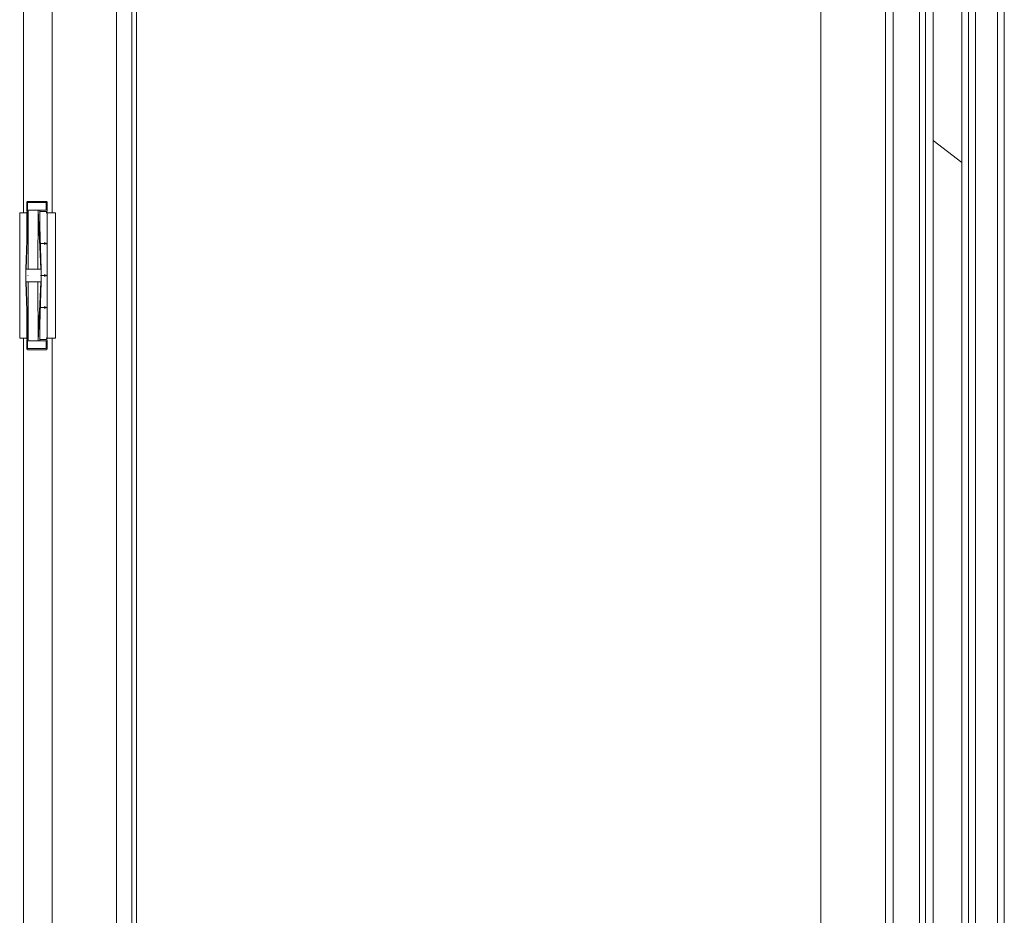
# Model space of a CAD drawing. Header units: inches. Extents: x 424 to 2043, y -237 to 445.
# Tile 799 of 965: x 869.894 to 870.664, y 217.397 to 218.097. Entities that reach past the tile are written whole.
import ezdxf

# ---------------------------------------------------------------- set-up
doc = ezdxf.new("R2010")
doc.units = ezdxf.units.IN
doc.header["$MEASUREMENT"] = 0
doc.layers.add('A-DOOR', color=31, linetype='Continuous', lineweight=9)
doc.layers.add('A-GLAZ-CURT', color=52, linetype='Continuous', lineweight=9)

# ---------------------------------------------------------------- blocks, each defined once
blk = doc.blocks.new('Family2 - Family2-157051-Section 1')
at = {"layer": 'A-GLAZ-CURT'}
blk.add_line((-106.25577, 2.8883), (-106.27817, 2.90564), dxfattribs=at)
blk = doc.blocks.new('5-panel_Bi-fold_external_door_10806 - Type 1-V59-Section 1')
at = {"layer": 'A-DOOR'}
for p, q in [((-106.91635, 4.33902), (-106.91635, 1.6)), ((-106.36601, 1.6), (-106.36601, 4.33832)), ((-106.31557, 1.6), (-106.31557, 4.33831)), ((-106.30958, 4.33831), (-106.30958, 1.6)), ((-106.2279, 1.6), (-106.2279, 4.33791)), ((-106.22259, 1.6), (-106.22259, 4.33791)), ((-106.90455, 4.26274), (-106.90455, 1.70176)), ((-106.90087, 4.26274), (-106.90087, 1.70176)), ((-106.2888, 1.685), (-106.2888, 4.25)), ((-106.28415, 1.685), (-106.28415, 4.25)), ((-106.27817, 1.685), (-106.27817, 4.25)), ((-106.25577, 1.685), (-106.25577, 4.25)), ((-106.25046, 4.25), (-106.25046, 1.685)), ((-106.24522, 1.685), (-106.24522, 4.25)), ((-106.98915, 2.849), (-106.98915, 4.17354)), ((-106.96679, 4.17354), (-106.96679, 2.849)), ((-106.98665, 2.857), (-106.98665, 2.851)), ((-106.98665, 2.857), (-106.98612, 2.857)), ((-106.98612, 2.851), (-106.98612, 2.857)), ((-106.98612, 2.857), (-106.98563, 2.857)), ((-106.98563, 2.857), (-106.97765, 2.857)), ((-106.97765, 2.857), (-106.97156, 2.857)), ((-106.97156, 2.857), (-106.97166, 2.857)), ((-106.97156, 2.857), (-106.97156, 2.851)), ((-106.97063, 2.851), (-106.97063, 2.857)), ((-106.99214, 2.849), (-106.98813, 2.849)), ((-106.99214, 2.751), (-106.99214, 2.849)), ((-106.98813, 2.849), (-106.98675, 2.849)), ((-106.98573, 2.84984), (-106.98727, 2.805)), ((-106.98704, 2.805), (-106.98563, 2.851)), ((-106.98612, 2.851), (-106.98665, 2.851)), ((-106.98664, 2.849), (-106.98664, 2.826)), ((-106.98662, 2.849), (-106.98627, 2.849)), ((-106.98662, 2.81845), (-106.98662, 2.849)), ((-106.98563, 2.851), (-106.98612, 2.851)), ((-106.98573, 2.851), (-106.98563, 2.851)), ((-106.98573, 2.851), (-106.98573, 2.84758)), ((-106.98547, 2.805), (-106.98563, 2.851)), ((-106.98563, 2.851), (-106.97765, 2.851)), ((-106.97765, 2.851), (-106.98563, 2.851)), ((-106.97793, 2.805), (-106.97765, 2.851)), ((-106.97573, 2.805), (-106.97765, 2.851)), ((-106.97765, 2.851), (-106.97635, 2.851)), ((-106.97156, 2.851), (-106.97765, 2.851)), ((-106.97635, 2.81986), (-106.97635, 2.851)), ((-106.97596, 2.85), (-106.97595, 2.85)), ((-106.97166, 2.851), (-106.97156, 2.851)), ((-106.9714, 2.849), (-106.97078, 2.849)), ((-106.97066, 2.849), (-106.96866, 2.849)), ((-106.97066, 2.849), (-106.97066, 2.751)), ((-106.97064, 2.826), (-106.97064, 2.849)), ((-106.96866, 2.849), (-106.96414, 2.849)), ((-106.96414, 2.849), (-106.96414, 2.751)), ((-106.97526, 2.805), (-106.97635, 2.83854)), ((-106.98568, 2.825), (-106.98572, 2.825)), ((-106.97619, 2.825), (-106.9762, 2.825)), ((-106.9725, 2.826), (-106.9725, 2.824)), ((-106.98664, 2.824), (-106.98664, 2.81795)), ((-106.97064, 2.801), (-106.97064, 2.824)), ((-106.98727, 2.805), (-106.98727, 2.795)), ((-106.98712, 2.805), (-106.98704, 2.805)), ((-106.98704, 2.805), (-106.98712, 2.805)), ((-106.98704, 2.805), (-106.98547, 2.805)), ((-106.98547, 2.805), (-106.98704, 2.805)), ((-106.98547, 2.805), (-106.97793, 2.805)), ((-106.97793, 2.805), (-106.98547, 2.805)), ((-106.97793, 2.805), (-106.97573, 2.805)), ((-106.97573, 2.805), (-106.97793, 2.805)), ((-106.97573, 2.805), (-106.97529, 2.805)), ((-106.97529, 2.805), (-106.97573, 2.805)), ((-106.97526, 2.795), (-106.97526, 2.805)), ((-106.98573, 2.75016), (-106.98727, 2.795)), ((-106.98712, 2.795), (-106.98704, 2.795)), ((-106.98704, 2.795), (-106.98712, 2.795)), ((-106.98704, 2.795), (-106.98547, 2.795)), ((-106.98704, 2.795), (-106.98563, 2.749)), ((-106.98547, 2.795), (-106.98704, 2.795)), ((-106.98568, 2.8), (-106.98572, 2.8)), ((-106.98563, 2.749), (-106.98547, 2.795)), ((-106.98547, 2.795), (-106.97793, 2.795)), ((-106.97793, 2.795), (-106.98547, 2.795)), ((-106.97765, 2.749), (-106.97793, 2.795)), ((-106.97793, 2.795), (-106.97573, 2.795)), ((-106.97573, 2.795), (-106.97793, 2.795)), ((-106.97765, 2.749), (-106.97573, 2.795)), ((-106.97526, 2.795), (-106.97635, 2.76146)), ((-106.97573, 2.795), (-106.97529, 2.795)), ((-106.97529, 2.795), (-106.97573, 2.795)), ((-106.9753, 2.8), (-106.97525, 2.8)), ((-106.9725, 2.801), (-106.9725, 2.799)), ((-106.97064, 2.776), (-106.97064, 2.799)), ((-106.98664, 2.78205), (-106.98664, 2.776)), ((-106.98662, 2.751), (-106.98662, 2.78155)), ((-106.97635, 2.749), (-106.97635, 2.78014)), ((-106.98664, 2.774), (-106.98664, 2.751)), ((-106.98568, 2.775), (-106.98572, 2.775)), ((-106.97619, 2.775), (-106.9762, 2.775)), ((-106.9725, 2.776), (-106.9725, 2.774)), ((-106.97064, 2.751), (-106.97064, 2.774)), ((-106.98813, 2.751), (-106.99214, 2.751)), ((-106.98915, 1.79096), (-106.98915, 2.751)), ((-106.98675, 2.751), (-106.98813, 2.751)), ((-106.98665, 2.749), (-106.98665, 2.743)), ((-106.98665, 2.749), (-106.98612, 2.749)), ((-106.98627, 2.751), (-106.98662, 2.751)), ((-106.98612, 2.743), (-106.98612, 2.749)), ((-106.98612, 2.749), (-106.98563, 2.749)), ((-106.98573, 2.749), (-106.98573, 2.75242)), ((-106.98563, 2.749), (-106.98573, 2.749)), ((-106.97765, 2.749), (-106.98563, 2.749)), ((-106.98563, 2.749), (-106.97765, 2.749)), ((-106.97635, 2.749), (-106.97765, 2.749)), ((-106.97765, 2.749), (-106.97156, 2.749)), ((-106.97596, 2.75), (-106.97595, 2.75)), ((-106.97156, 2.749), (-106.97166, 2.749)), ((-106.97156, 2.749), (-106.97156, 2.743)), ((-106.97078, 2.751), (-106.9714, 2.751)), ((-106.96866, 2.751), (-106.97066, 2.751)), ((-106.97063, 2.743), (-106.97063, 2.749)), ((-106.96414, 2.751), (-106.96866, 2.751)), ((-106.96679, 2.751), (-106.96679, 1.79096)), ((-106.98612, 2.743), (-106.98665, 2.743)), ((-106.98563, 2.743), (-106.98612, 2.743)), ((-106.97765, 2.743), (-106.98563, 2.743)), ((-106.97156, 2.743), (-106.97765, 2.743)), ((-106.97166, 2.743), (-106.97156, 2.743))]:
    blk.add_line(p, q, dxfattribs=at)
at = {"layer": 'A-DOOR', "flags": 128}
for points in [[(-106.98664, 2.857), (-106.98664, 2.85704), (-106.98664, 2.85708), (-106.98663, 2.85712), (-106.98663, 2.85716), (-106.98662, 2.8572), (-106.98661, 2.85724), (-106.9866, 2.85728), (-106.98659, 2.85731), (-106.98658, 2.85735), (-106.98656, 2.85739), (-106.98654, 2.85743), (-106.98653, 2.85746), (-106.98651, 2.8575), (-106.98649, 2.85753), (-106.98647, 2.85756), (-106.98644, 2.8576), (-106.98642, 2.85763), (-106.98639, 2.85766), (-106.98636, 2.85769), (-106.98634, 2.85772), (-106.98631, 2.85774), (-106.98628, 2.85777), (-106.98625, 2.8578), (-106.98621, 2.85782), (-106.98618, 2.85784), (-106.98615, 2.85786), (-106.98611, 2.85788), (-106.98608, 2.8579), (-106.98604, 2.85792), (-106.986, 2.85793), (-106.98596, 2.85795), (-106.98593, 2.85796), (-106.98589, 2.85797), (-106.98585, 2.85798), (-106.98581, 2.85799), (-106.98577, 2.85799), (-106.98573, 2.858), (-106.98569, 2.858), (-106.98565, 2.858), (-106.98564, 2.858)], [(-106.97906, 2.858), (-106.97934, 2.858), (-106.97961, 2.858), (-106.97989, 2.858), (-106.98017, 2.858), (-106.98044, 2.858), (-106.98071, 2.858), (-106.98097, 2.858), (-106.98123, 2.858), (-106.98149, 2.858), (-106.98175, 2.858), (-106.98199, 2.858), (-106.98224, 2.858), (-106.98247, 2.858), (-106.98271, 2.858), (-106.98293, 2.858), (-106.98315, 2.858), (-106.98336, 2.858), (-106.98356, 2.858), (-106.98376, 2.858), (-106.98394, 2.858), (-106.98412, 2.858), (-106.98429, 2.858), (-106.98445, 2.858), (-106.9846, 2.858), (-106.98475, 2.858), (-106.98488, 2.858), (-106.985, 2.858), (-106.98511, 2.858), (-106.98521, 2.858), (-106.9853, 2.858), (-106.98538, 2.858), (-106.98545, 2.858), (-106.98551, 2.858), (-106.98556, 2.858), (-106.9856, 2.858), (-106.98562, 2.858), (-106.98564, 2.858), (-106.98564, 2.858)], [(-106.98564, 2.858), (-106.98563, 2.858), (-106.98562, 2.858), (-106.98559, 2.858), (-106.98555, 2.858), (-106.9855, 2.858), (-106.98544, 2.858), (-106.98537, 2.858), (-106.98528, 2.858), (-106.98519, 2.858), (-106.98509, 2.858), (-106.98497, 2.858), (-106.98485, 2.858), (-106.98471, 2.858), (-106.98457, 2.858), (-106.98442, 2.858), (-106.98425, 2.858), (-106.98408, 2.858), (-106.9839, 2.858), (-106.98371, 2.858), (-106.98352, 2.858), (-106.98331, 2.858), (-106.9831, 2.858), (-106.98288, 2.858), (-106.98265, 2.858), (-106.98242, 2.858), (-106.98218, 2.858), (-106.98194, 2.858), (-106.98169, 2.858), (-106.98144, 2.858), (-106.98118, 2.858), (-106.98091, 2.858), (-106.98065, 2.858), (-106.98038, 2.858), (-106.9801, 2.858), (-106.97983, 2.858), (-106.97955, 2.858), (-106.97927, 2.858), (-106.979, 2.858), (-106.97872, 2.858), (-106.97844, 2.858), (-106.97822, 2.858)], [(-106.97164, 2.858), (-106.97165, 2.858), (-106.97166, 2.858), (-106.97169, 2.858), (-106.97173, 2.858), (-106.97178, 2.858), (-106.97184, 2.858), (-106.97191, 2.858), (-106.972, 2.858), (-106.97209, 2.858), (-106.97219, 2.858), (-106.97231, 2.858), (-106.97243, 2.858), (-106.97257, 2.858), (-106.97271, 2.858), (-106.97286, 2.858), (-106.97303, 2.858), (-106.9732, 2.858), (-106.97338, 2.858), (-106.97357, 2.858), (-106.97376, 2.858), (-106.97397, 2.858), (-106.97418, 2.858), (-106.9744, 2.858), (-106.97463, 2.858), (-106.97486, 2.858), (-106.9751, 2.858), (-106.97534, 2.858), (-106.97559, 2.858), (-106.97584, 2.858), (-106.9761, 2.858), (-106.97637, 2.858), (-106.97663, 2.858), (-106.9769, 2.858), (-106.97718, 2.858), (-106.97745, 2.858), (-106.97773, 2.858), (-106.97801, 2.858), (-106.97828, 2.858), (-106.97856, 2.858), (-106.97884, 2.858), (-106.97906, 2.858)], [(-106.97822, 2.858), (-106.97794, 2.858), (-106.97767, 2.858), (-106.97739, 2.858), (-106.97711, 2.858), (-106.97684, 2.858), (-106.97657, 2.858), (-106.97631, 2.858), (-106.97605, 2.858), (-106.97579, 2.858), (-106.97553, 2.858), (-106.97529, 2.858), (-106.97504, 2.858), (-106.97481, 2.858), (-106.97457, 2.858), (-106.97435, 2.858), (-106.97413, 2.858), (-106.97392, 2.858), (-106.97372, 2.858), (-106.97352, 2.858), (-106.97334, 2.858), (-106.97316, 2.858), (-106.97299, 2.858), (-106.97283, 2.858), (-106.97268, 2.858), (-106.97253, 2.858), (-106.9724, 2.858), (-106.97228, 2.858), (-106.97217, 2.858), (-106.97207, 2.858), (-106.97198, 2.858), (-106.9719, 2.858), (-106.97183, 2.858), (-106.97177, 2.858), (-106.97172, 2.858), (-106.97168, 2.858), (-106.97166, 2.858), (-106.97164, 2.858), (-106.97164, 2.858)], [(-106.97164, 2.858), (-106.9716, 2.858), (-106.97156, 2.858), (-106.97152, 2.85799), (-106.97148, 2.85799), (-106.97144, 2.85798), (-106.9714, 2.85797), (-106.97136, 2.85796), (-106.97133, 2.85795), (-106.97129, 2.85794), (-106.97125, 2.85792), (-106.97121, 2.8579), (-106.97118, 2.85789), (-106.97114, 2.85787), (-106.97111, 2.85785), (-106.97108, 2.85783), (-106.97104, 2.8578), (-106.97101, 2.85778), (-106.97098, 2.85775), (-106.97095, 2.85772), (-106.97092, 2.8577), (-106.9709, 2.85767), (-106.97087, 2.85764), (-106.97084, 2.85761), (-106.97082, 2.85757), (-106.9708, 2.85754), (-106.97078, 2.85751), (-106.97076, 2.85747), (-106.97074, 2.85744), (-106.97072, 2.8574), (-106.97071, 2.85736), (-106.97069, 2.85732), (-106.97068, 2.85729), (-106.97067, 2.85725), (-106.97066, 2.85721), (-106.97065, 2.85717), (-106.97065, 2.85713), (-106.97064, 2.85709), (-106.97064, 2.85705), (-106.97064, 2.85701), (-106.97064, 2.857)], [(-106.98568, 2.85), (-106.98572, 2.85), (-106.98576, 2.85001), (-106.9858, 2.85001), (-106.98584, 2.85002), (-106.98588, 2.85003), (-106.98592, 2.85004), (-106.98595, 2.85005), (-106.98599, 2.85006), (-106.98603, 2.85008), (-106.98607, 2.8501), (-106.9861, 2.85011), (-106.98614, 2.85013), (-106.98617, 2.85015), (-106.9862, 2.85017), (-106.98624, 2.8502), (-106.98627, 2.85022), (-106.9863, 2.85025), (-106.98633, 2.85028), (-106.98636, 2.8503), (-106.98638, 2.85033), (-106.98641, 2.85036), (-106.98644, 2.85039), (-106.98646, 2.85043), (-106.98648, 2.85046), (-106.9865, 2.85049), (-106.98652, 2.85053), (-106.98654, 2.85056), (-106.98656, 2.8506), (-106.98657, 2.85064), (-106.98659, 2.85068), (-106.9866, 2.85071), (-106.98661, 2.85075), (-106.98662, 2.85079), (-106.98663, 2.85083), (-106.98663, 2.85087), (-106.98664, 2.85091), (-106.98664, 2.85095), (-106.98664, 2.85099), (-106.98664, 2.851)], [(-106.98664, 2.849), (-106.98664, 2.84904), (-106.98664, 2.84908), (-106.98663, 2.84912), (-106.98663, 2.84916), (-106.98662, 2.8492), (-106.98661, 2.84924), (-106.9866, 2.84928), (-106.98659, 2.84931), (-106.98658, 2.84935), (-106.98656, 2.84939), (-106.98654, 2.84943), (-106.98653, 2.84946), (-106.98651, 2.8495), (-106.98649, 2.84953), (-106.98647, 2.84956), (-106.98644, 2.8496), (-106.98642, 2.84963), (-106.98639, 2.84966), (-106.98636, 2.84969), (-106.98634, 2.84972), (-106.98631, 2.84974), (-106.98628, 2.84977), (-106.98625, 2.8498), (-106.98621, 2.84982), (-106.98618, 2.84984), (-106.98615, 2.84986), (-106.98611, 2.84988), (-106.98608, 2.8499), (-106.98604, 2.84992), (-106.986, 2.84993), (-106.98596, 2.84995), (-106.98593, 2.84996), (-106.98589, 2.84997), (-106.98585, 2.84998), (-106.98581, 2.84999), (-106.98577, 2.84999), (-106.98573, 2.85), (-106.98569, 2.85), (-106.98565, 2.85), (-106.98564, 2.85)], [(-106.9856, 2.85), (-106.98562, 2.85), (-106.98564, 2.85), (-106.98564, 2.85)], [(-106.98564, 2.85), (-106.98563, 2.85), (-106.98562, 2.85), (-106.98559, 2.85)], [(-106.9856, 2.85), (-106.98562, 2.85), (-106.98564, 2.85), (-106.98564, 2.85)], [(-106.98564, 2.85), (-106.98563, 2.85), (-106.98562, 2.85), (-106.98559, 2.85)], [(-106.97164, 2.85), (-106.97165, 2.85), (-106.97166, 2.85), (-106.97169, 2.85), (-106.97173, 2.85), (-106.97178, 2.85), (-106.97184, 2.85), (-106.97191, 2.85), (-106.972, 2.85), (-106.97209, 2.85), (-106.97219, 2.85), (-106.97231, 2.85), (-106.97243, 2.85), (-106.97257, 2.85), (-106.97271, 2.85), (-106.97286, 2.85), (-106.97303, 2.85), (-106.9732, 2.85), (-106.97338, 2.85), (-106.97357, 2.85), (-106.97376, 2.85), (-106.97397, 2.85), (-106.97418, 2.85), (-106.9744, 2.85), (-106.97463, 2.85), (-106.97486, 2.85), (-106.9751, 2.85), (-106.97534, 2.85), (-106.97559, 2.85), (-106.97584, 2.85), (-106.9761, 2.85), (-106.97637, 2.85)], [(-106.97164, 2.85), (-106.97165, 2.85), (-106.97166, 2.85), (-106.97169, 2.85), (-106.97173, 2.85), (-106.97178, 2.85), (-106.97184, 2.85), (-106.97191, 2.85), (-106.972, 2.85), (-106.97209, 2.85), (-106.97219, 2.85), (-106.97231, 2.85), (-106.97243, 2.85), (-106.97257, 2.85), (-106.97271, 2.85), (-106.97286, 2.85), (-106.97303, 2.85), (-106.9732, 2.85), (-106.97338, 2.85), (-106.97357, 2.85), (-106.97376, 2.85), (-106.97397, 2.85), (-106.97418, 2.85), (-106.9744, 2.85), (-106.97463, 2.85), (-106.97486, 2.85), (-106.9751, 2.85), (-106.97534, 2.85), (-106.97559, 2.85), (-106.97584, 2.85), (-106.9761, 2.85), (-106.97637, 2.85)], [(-106.97631, 2.85), (-106.97605, 2.85), (-106.97579, 2.85), (-106.97553, 2.85), (-106.97529, 2.85), (-106.97504, 2.85), (-106.97481, 2.85), (-106.97457, 2.85), (-106.97435, 2.85), (-106.97413, 2.85), (-106.97392, 2.85), (-106.97372, 2.85), (-106.97352, 2.85), (-106.97334, 2.85), (-106.97316, 2.85), (-106.97299, 2.85), (-106.97283, 2.85), (-106.97268, 2.85), (-106.97253, 2.85), (-106.9724, 2.85), (-106.97228, 2.85), (-106.97217, 2.85), (-106.97207, 2.85), (-106.97198, 2.85), (-106.9719, 2.85), (-106.97183, 2.85), (-106.97177, 2.85), (-106.97172, 2.85), (-106.97168, 2.85), (-106.97166, 2.85), (-106.97164, 2.85), (-106.97164, 2.85)], [(-106.9763, 2.85), (-106.97604, 2.85), (-106.97578, 2.85), (-106.97553, 2.85), (-106.97528, 2.85), (-106.97504, 2.85), (-106.9748, 2.85), (-106.97457, 2.85), (-106.97435, 2.85), (-106.97413, 2.85), (-106.97392, 2.85), (-106.97372, 2.85), (-106.97352, 2.85), (-106.97333, 2.85), (-106.97316, 2.85), (-106.97299, 2.85), (-106.97283, 2.85), (-106.97267, 2.85), (-106.97253, 2.85), (-106.9724, 2.85), (-106.97228, 2.85), (-106.97217, 2.85), (-106.97207, 2.85), (-106.97197, 2.85), (-106.97189, 2.85), (-106.97183, 2.85), (-106.97177, 2.85), (-106.97172, 2.85), (-106.97168, 2.85), (-106.97166, 2.85), (-106.97164, 2.85), (-106.97164, 2.85)], [(-106.97064, 2.851), (-106.97064, 2.85096), (-106.97064, 2.85092), (-106.97065, 2.85088), (-106.97065, 2.85084), (-106.97066, 2.8508), (-106.97067, 2.85076), (-106.97068, 2.85072), (-106.97069, 2.85069), (-106.9707, 2.85065), (-106.97072, 2.85061), (-106.97074, 2.85057), (-106.97075, 2.85054), (-106.97077, 2.8505), (-106.97079, 2.85047), (-106.97081, 2.85044), (-106.97084, 2.8504), (-106.97086, 2.85037), (-106.97089, 2.85034), (-106.97092, 2.85031), (-106.97094, 2.85028), (-106.97097, 2.85026), (-106.971, 2.85023), (-106.97103, 2.8502), (-106.97107, 2.85018), (-106.9711, 2.85016), (-106.97113, 2.85014), (-106.97117, 2.85012), (-106.9712, 2.8501), (-106.97124, 2.85008), (-106.97128, 2.85007), (-106.97132, 2.85005), (-106.97135, 2.85004), (-106.97139, 2.85003), (-106.97143, 2.85002), (-106.97147, 2.85001), (-106.97151, 2.85001), (-106.97155, 2.85), (-106.97159, 2.85), (-106.97163, 2.85), (-106.97164, 2.85)], [(-106.97164, 2.85), (-106.9716, 2.85), (-106.97156, 2.85), (-106.97152, 2.84999), (-106.97148, 2.84999), (-106.97144, 2.84998), (-106.9714, 2.84997), (-106.97136, 2.84996), (-106.97133, 2.84995), (-106.97129, 2.84994), (-106.97125, 2.84992), (-106.97121, 2.8499), (-106.97118, 2.84989), (-106.97114, 2.84987), (-106.97111, 2.84985), (-106.97108, 2.84983), (-106.97104, 2.8498), (-106.97101, 2.84978), (-106.97098, 2.84975), (-106.97095, 2.84972), (-106.97092, 2.8497), (-106.9709, 2.84967), (-106.97087, 2.84964), (-106.97084, 2.84961), (-106.97082, 2.84957), (-106.9708, 2.84954), (-106.97078, 2.84951), (-106.97076, 2.84947), (-106.97074, 2.84944), (-106.97072, 2.8494), (-106.97071, 2.84936), (-106.97069, 2.84932), (-106.97068, 2.84929), (-106.97067, 2.84925), (-106.97066, 2.84921), (-106.97065, 2.84917), (-106.97065, 2.84913), (-106.97064, 2.84909), (-106.97064, 2.84905), (-106.97064, 2.84901), (-106.97064, 2.849)], [(-106.98644, 2.82539), (-106.98646, 2.82543), (-106.98648, 2.82546), (-106.9865, 2.82549), (-106.98652, 2.82553), (-106.98654, 2.82556), (-106.98656, 2.8256), (-106.98657, 2.82564), (-106.98659, 2.82568), (-106.9866, 2.82571), (-106.98661, 2.82575), (-106.98662, 2.82579), (-106.98663, 2.82583), (-106.98663, 2.82587), (-106.98664, 2.82591), (-106.98664, 2.82595), (-106.98664, 2.82599), (-106.98664, 2.826)], [(-106.98664, 2.824), (-106.98664, 2.82404), (-106.98664, 2.82408), (-106.98663, 2.82412), (-106.98663, 2.82416), (-106.98662, 2.8242), (-106.98661, 2.82424), (-106.9866, 2.82428), (-106.98659, 2.82431), (-106.98658, 2.82435), (-106.98656, 2.82439), (-106.98654, 2.82443), (-106.98653, 2.82446), (-106.98651, 2.8245), (-106.98649, 2.82453), (-106.98647, 2.82456)], [(-106.98573, 2.825), (-106.98569, 2.825), (-106.98565, 2.825), (-106.98564, 2.825)], [(-106.9856, 2.825), (-106.98562, 2.825), (-106.98564, 2.825), (-106.98564, 2.825)], [(-106.98564, 2.825), (-106.98563, 2.825), (-106.98562, 2.825), (-106.98559, 2.825)], [(-106.9856, 2.825), (-106.98562, 2.825), (-106.98564, 2.825), (-106.98564, 2.825)], [(-106.98564, 2.825), (-106.98563, 2.825), (-106.98562, 2.825), (-106.98559, 2.825)], [(-106.97164, 2.825), (-106.97165, 2.825), (-106.97166, 2.825), (-106.97169, 2.825), (-106.97173, 2.825), (-106.97178, 2.825), (-106.97184, 2.825), (-106.97191, 2.825), (-106.972, 2.825), (-106.97209, 2.825), (-106.97219, 2.825), (-106.97231, 2.825), (-106.97243, 2.825), (-106.97257, 2.825), (-106.97271, 2.825), (-106.97286, 2.825), (-106.97303, 2.825), (-106.9732, 2.825), (-106.97338, 2.825), (-106.97357, 2.825), (-106.97376, 2.825), (-106.97397, 2.825), (-106.97418, 2.825), (-106.9744, 2.825), (-106.97463, 2.825), (-106.97486, 2.825), (-106.9751, 2.825), (-106.97534, 2.825), (-106.97559, 2.825), (-106.97584, 2.825), (-106.9761, 2.825), (-106.97637, 2.825), (-106.97663, 2.825)], [(-106.97164, 2.825), (-106.97165, 2.825), (-106.97166, 2.825), (-106.97169, 2.825), (-106.97173, 2.825), (-106.97178, 2.825), (-106.97184, 2.825), (-106.97191, 2.825), (-106.972, 2.825), (-106.97209, 2.825), (-106.97219, 2.825), (-106.97231, 2.825), (-106.97243, 2.825), (-106.97257, 2.825), (-106.97271, 2.825), (-106.97286, 2.825), (-106.97303, 2.825), (-106.9732, 2.825), (-106.97338, 2.825), (-106.97357, 2.825), (-106.97376, 2.825), (-106.97397, 2.825), (-106.97418, 2.825), (-106.9744, 2.825), (-106.97463, 2.825), (-106.97486, 2.825), (-106.9751, 2.825), (-106.97534, 2.825), (-106.97559, 2.825), (-106.97584, 2.825), (-106.9761, 2.825), (-106.97637, 2.825), (-106.97663, 2.825)], [(-106.97657, 2.825), (-106.9763, 2.825), (-106.97604, 2.825), (-106.97578, 2.825), (-106.97553, 2.825), (-106.97528, 2.825), (-106.97504, 2.825), (-106.9748, 2.825), (-106.97457, 2.825), (-106.97435, 2.825), (-106.97413, 2.825), (-106.97392, 2.825), (-106.97372, 2.825), (-106.97352, 2.825), (-106.97333, 2.825), (-106.97316, 2.825), (-106.97299, 2.825), (-106.97283, 2.825), (-106.97267, 2.825), (-106.97253, 2.825), (-106.9724, 2.825), (-106.97228, 2.825), (-106.97217, 2.825), (-106.97207, 2.825), (-106.97197, 2.825), (-106.97189, 2.825), (-106.97183, 2.825), (-106.97177, 2.825), (-106.97172, 2.825), (-106.97168, 2.825), (-106.97166, 2.825), (-106.97164, 2.825), (-106.97164, 2.825)], [(-106.97657, 2.825), (-106.97631, 2.825), (-106.97605, 2.825), (-106.97579, 2.825), (-106.97553, 2.825), (-106.97529, 2.825), (-106.97504, 2.825), (-106.97481, 2.825), (-106.97457, 2.825), (-106.97435, 2.825), (-106.97413, 2.825), (-106.97392, 2.825), (-106.97372, 2.825), (-106.97352, 2.825), (-106.97334, 2.825), (-106.97316, 2.825), (-106.97299, 2.825), (-106.97283, 2.825), (-106.97268, 2.825), (-106.97253, 2.825), (-106.9724, 2.825), (-106.97228, 2.825), (-106.97217, 2.825), (-106.97207, 2.825), (-106.97198, 2.825), (-106.9719, 2.825), (-106.97183, 2.825), (-106.97177, 2.825), (-106.97172, 2.825), (-106.97168, 2.825), (-106.97166, 2.825), (-106.97164, 2.825), (-106.97164, 2.825)], [(-106.97064, 2.826), (-106.97064, 2.82596), (-106.97064, 2.82592), (-106.97065, 2.82588), (-106.97065, 2.82584), (-106.97066, 2.8258), (-106.97067, 2.82576), (-106.97068, 2.82572), (-106.97069, 2.82569), (-106.9707, 2.82565), (-106.97072, 2.82561), (-106.97074, 2.82557), (-106.97075, 2.82554), (-106.97077, 2.8255), (-106.97079, 2.82547), (-106.97081, 2.82544), (-106.97084, 2.8254), (-106.97086, 2.82537), (-106.97089, 2.82534), (-106.97092, 2.82531), (-106.97094, 2.82528), (-106.97097, 2.82526), (-106.971, 2.82523), (-106.97103, 2.8252), (-106.97107, 2.82518), (-106.9711, 2.82516), (-106.97113, 2.82514), (-106.97117, 2.82512), (-106.9712, 2.8251), (-106.97124, 2.82508), (-106.97128, 2.82507), (-106.97132, 2.82505), (-106.97135, 2.82504), (-106.97139, 2.82503), (-106.97143, 2.82502), (-106.97147, 2.82501), (-106.97151, 2.82501), (-106.97155, 2.825), (-106.97159, 2.825), (-106.97163, 2.825), (-106.97164, 2.825)], [(-106.97164, 2.825), (-106.9716, 2.825), (-106.97156, 2.825), (-106.97152, 2.82499), (-106.97148, 2.82499), (-106.97144, 2.82498), (-106.9714, 2.82497), (-106.97136, 2.82496), (-106.97133, 2.82495), (-106.97129, 2.82494), (-106.97125, 2.82492), (-106.97121, 2.8249), (-106.97118, 2.82489), (-106.97114, 2.82487), (-106.97111, 2.82485), (-106.97108, 2.82483), (-106.97104, 2.8248), (-106.97101, 2.82478), (-106.97098, 2.82475), (-106.97095, 2.82472), (-106.97092, 2.8247), (-106.9709, 2.82467), (-106.97087, 2.82464), (-106.97084, 2.82461), (-106.97082, 2.82457), (-106.9708, 2.82454), (-106.97078, 2.82451), (-106.97076, 2.82447), (-106.97074, 2.82444), (-106.97072, 2.8244), (-106.97071, 2.82436), (-106.97069, 2.82432), (-106.97068, 2.82429), (-106.97067, 2.82425), (-106.97066, 2.82421), (-106.97065, 2.82417), (-106.97065, 2.82413), (-106.97064, 2.82409), (-106.97064, 2.82405), (-106.97064, 2.82401), (-106.97064, 2.824)], [(-106.98573, 2.8), (-106.98569, 2.8), (-106.98565, 2.8), (-106.98564, 2.8)], [(-106.9856, 2.8), (-106.98562, 2.8), (-106.98564, 2.8), (-106.98564, 2.8)], [(-106.98564, 2.8), (-106.98563, 2.8), (-106.98562, 2.8), (-106.98559, 2.8)], [(-106.9856, 2.8), (-106.98562, 2.8), (-106.98564, 2.8), (-106.98564, 2.8)], [(-106.98564, 2.8), (-106.98563, 2.8), (-106.98562, 2.8), (-106.98559, 2.8)], [(-106.97579, 2.8), (-106.97553, 2.8), (-106.97529, 2.8), (-106.97504, 2.8), (-106.97481, 2.8), (-106.97457, 2.8), (-106.97435, 2.8), (-106.97413, 2.8), (-106.97392, 2.8), (-106.97372, 2.8), (-106.97352, 2.8), (-106.97334, 2.8), (-106.97316, 2.8), (-106.97299, 2.8), (-106.97283, 2.8), (-106.97268, 2.8), (-106.97253, 2.8), (-106.9724, 2.8), (-106.97228, 2.8), (-106.97217, 2.8), (-106.97207, 2.8), (-106.97198, 2.8), (-106.9719, 2.8), (-106.97183, 2.8), (-106.97177, 2.8), (-106.97172, 2.8), (-106.97168, 2.8), (-106.97166, 2.8), (-106.97164, 2.8), (-106.97164, 2.8)], [(-106.97578, 2.8), (-106.97553, 2.8), (-106.97528, 2.8), (-106.97504, 2.8), (-106.9748, 2.8), (-106.97457, 2.8), (-106.97435, 2.8), (-106.97413, 2.8), (-106.97392, 2.8), (-106.97372, 2.8), (-106.97352, 2.8), (-106.97333, 2.8), (-106.97316, 2.8), (-106.97299, 2.8), (-106.97283, 2.8), (-106.97267, 2.8), (-106.97253, 2.8), (-106.9724, 2.8), (-106.97228, 2.8), (-106.97217, 2.8), (-106.97207, 2.8), (-106.97197, 2.8), (-106.97189, 2.8), (-106.97183, 2.8), (-106.97177, 2.8), (-106.97172, 2.8), (-106.97168, 2.8), (-106.97166, 2.8), (-106.97164, 2.8), (-106.97164, 2.8)], [(-106.97164, 2.8), (-106.97165, 2.8), (-106.97166, 2.8), (-106.97169, 2.8), (-106.97173, 2.8), (-106.97178, 2.8), (-106.97184, 2.8), (-106.97191, 2.8), (-106.972, 2.8), (-106.97209, 2.8), (-106.97219, 2.8), (-106.97231, 2.8), (-106.97243, 2.8), (-106.97257, 2.8), (-106.97271, 2.8), (-106.97286, 2.8), (-106.97303, 2.8), (-106.9732, 2.8), (-106.97338, 2.8), (-106.97357, 2.8), (-106.97376, 2.8), (-106.97397, 2.8), (-106.97418, 2.8), (-106.9744, 2.8), (-106.97463, 2.8), (-106.97486, 2.8), (-106.9751, 2.8), (-106.97534, 2.8), (-106.97559, 2.8)], [(-106.97164, 2.8), (-106.97165, 2.8), (-106.97166, 2.8), (-106.97169, 2.8), (-106.97173, 2.8), (-106.97178, 2.8), (-106.97184, 2.8), (-106.97191, 2.8), (-106.972, 2.8), (-106.97209, 2.8), (-106.97219, 2.8), (-106.97231, 2.8), (-106.97243, 2.8), (-106.97257, 2.8), (-106.97271, 2.8), (-106.97286, 2.8), (-106.97303, 2.8), (-106.9732, 2.8), (-106.97338, 2.8), (-106.97357, 2.8), (-106.97376, 2.8), (-106.97397, 2.8), (-106.97418, 2.8), (-106.9744, 2.8), (-106.97463, 2.8), (-106.97486, 2.8), (-106.9751, 2.8), (-106.97534, 2.8), (-106.97559, 2.8)], [(-106.97064, 2.801), (-106.97064, 2.80096), (-106.97064, 2.80092), (-106.97065, 2.80088), (-106.97065, 2.80084), (-106.97066, 2.8008), (-106.97067, 2.80076), (-106.97068, 2.80072), (-106.97069, 2.80069), (-106.9707, 2.80065), (-106.97072, 2.80061), (-106.97074, 2.80057), (-106.97075, 2.80054), (-106.97077, 2.8005), (-106.97079, 2.80047), (-106.97081, 2.80044), (-106.97084, 2.8004), (-106.97086, 2.80037), (-106.97089, 2.80034), (-106.97092, 2.80031), (-106.97094, 2.80028), (-106.97097, 2.80026), (-106.971, 2.80023), (-106.97103, 2.8002), (-106.97107, 2.80018), (-106.9711, 2.80016), (-106.97113, 2.80014), (-106.97117, 2.80012), (-106.9712, 2.8001), (-106.97124, 2.80008), (-106.97128, 2.80007), (-106.97132, 2.80005), (-106.97135, 2.80004), (-106.97139, 2.80003), (-106.97143, 2.80002), (-106.97147, 2.80001), (-106.97151, 2.80001), (-106.97155, 2.8), (-106.97159, 2.8), (-106.97163, 2.8), (-106.97164, 2.8)], [(-106.97164, 2.8), (-106.9716, 2.8), (-106.97156, 2.8), (-106.97152, 2.79999), (-106.97148, 2.79999), (-106.97144, 2.79998), (-106.9714, 2.79997), (-106.97136, 2.79996), (-106.97133, 2.79995), (-106.97129, 2.79994), (-106.97125, 2.79992), (-106.97121, 2.7999), (-106.97118, 2.79989), (-106.97114, 2.79987), (-106.97111, 2.79985), (-106.97108, 2.79983), (-106.97104, 2.7998), (-106.97101, 2.79978), (-106.97098, 2.79975), (-106.97095, 2.79972), (-106.97092, 2.7997), (-106.9709, 2.79967), (-106.97087, 2.79964), (-106.97084, 2.79961), (-106.97082, 2.79957), (-106.9708, 2.79954), (-106.97078, 2.79951), (-106.97076, 2.79947), (-106.97074, 2.79944), (-106.97072, 2.7994), (-106.97071, 2.79936), (-106.97069, 2.79932), (-106.97068, 2.79929), (-106.97067, 2.79925), (-106.97066, 2.79921), (-106.97065, 2.79917), (-106.97065, 2.79913), (-106.97064, 2.79909), (-106.97064, 2.79905), (-106.97064, 2.79901), (-106.97064, 2.799)], [(-106.98646, 2.77543), (-106.98648, 2.77546), (-106.9865, 2.77549), (-106.98652, 2.77553), (-106.98654, 2.77556), (-106.98656, 2.7756), (-106.98657, 2.77564), (-106.98659, 2.77568), (-106.9866, 2.77571), (-106.98661, 2.77575), (-106.98662, 2.77579), (-106.98663, 2.77583), (-106.98663, 2.77587), (-106.98664, 2.77591), (-106.98664, 2.77595), (-106.98664, 2.77599), (-106.98664, 2.776)], [(-106.98664, 2.774), (-106.98664, 2.77404), (-106.98664, 2.77408), (-106.98663, 2.77412), (-106.98663, 2.77416), (-106.98662, 2.7742), (-106.98661, 2.77424), (-106.9866, 2.77428), (-106.98659, 2.77431), (-106.98658, 2.77435), (-106.98656, 2.77439), (-106.98654, 2.77443), (-106.98653, 2.77446), (-106.98651, 2.7745), (-106.98649, 2.77453), (-106.98647, 2.77456), (-106.98644, 2.7746)], [(-106.98573, 2.775), (-106.98569, 2.775), (-106.98565, 2.775), (-106.98564, 2.775)], [(-106.9856, 2.775), (-106.98562, 2.775), (-106.98564, 2.775), (-106.98564, 2.775)], [(-106.98564, 2.775), (-106.98563, 2.775), (-106.98562, 2.775), (-106.98559, 2.775)], [(-106.9856, 2.775), (-106.98562, 2.775), (-106.98564, 2.775), (-106.98564, 2.775)], [(-106.98564, 2.775), (-106.98563, 2.775), (-106.98562, 2.775), (-106.98559, 2.775)], [(-106.97164, 2.775), (-106.97165, 2.775), (-106.97166, 2.775), (-106.97169, 2.775), (-106.97173, 2.775), (-106.97178, 2.775), (-106.97184, 2.775), (-106.97191, 2.775), (-106.972, 2.775), (-106.97209, 2.775), (-106.97219, 2.775), (-106.97231, 2.775), (-106.97243, 2.775), (-106.97257, 2.775), (-106.97271, 2.775), (-106.97286, 2.775), (-106.97303, 2.775), (-106.9732, 2.775), (-106.97338, 2.775), (-106.97357, 2.775), (-106.97376, 2.775), (-106.97397, 2.775), (-106.97418, 2.775), (-106.9744, 2.775), (-106.97463, 2.775), (-106.97486, 2.775), (-106.9751, 2.775), (-106.97534, 2.775), (-106.97559, 2.775), (-106.97584, 2.775), (-106.9761, 2.775), (-106.97637, 2.775), (-106.97663, 2.775)], [(-106.97164, 2.775), (-106.97165, 2.775), (-106.97166, 2.775), (-106.97169, 2.775), (-106.97173, 2.775), (-106.97178, 2.775), (-106.97184, 2.775), (-106.97191, 2.775), (-106.972, 2.775), (-106.97209, 2.775), (-106.97219, 2.775), (-106.97231, 2.775), (-106.97243, 2.775), (-106.97257, 2.775), (-106.97271, 2.775), (-106.97286, 2.775), (-106.97303, 2.775), (-106.9732, 2.775), (-106.97338, 2.775), (-106.97357, 2.775), (-106.97376, 2.775), (-106.97397, 2.775), (-106.97418, 2.775), (-106.9744, 2.775), (-106.97463, 2.775), (-106.97486, 2.775), (-106.9751, 2.775), (-106.97534, 2.775), (-106.97559, 2.775), (-106.97584, 2.775), (-106.9761, 2.775), (-106.97637, 2.775), (-106.97663, 2.775)], [(-106.97657, 2.775), (-106.9763, 2.775), (-106.97604, 2.775), (-106.97578, 2.775), (-106.97553, 2.775), (-106.97528, 2.775), (-106.97504, 2.775), (-106.9748, 2.775), (-106.97457, 2.775), (-106.97435, 2.775), (-106.97413, 2.775), (-106.97392, 2.775), (-106.97372, 2.775), (-106.97352, 2.775), (-106.97333, 2.775), (-106.97316, 2.775), (-106.97299, 2.775), (-106.97283, 2.775), (-106.97267, 2.775), (-106.97253, 2.775), (-106.9724, 2.775), (-106.97228, 2.775), (-106.97217, 2.775), (-106.97207, 2.775), (-106.97197, 2.775), (-106.97189, 2.775), (-106.97183, 2.775), (-106.97177, 2.775), (-106.97172, 2.775), (-106.97168, 2.775), (-106.97166, 2.775), (-106.97164, 2.775), (-106.97164, 2.775)], [(-106.97657, 2.775), (-106.97631, 2.775), (-106.97605, 2.775), (-106.97579, 2.775), (-106.97553, 2.775), (-106.97529, 2.775), (-106.97504, 2.775), (-106.97481, 2.775), (-106.97457, 2.775), (-106.97435, 2.775), (-106.97413, 2.775), (-106.97392, 2.775), (-106.97372, 2.775), (-106.97352, 2.775), (-106.97334, 2.775), (-106.97316, 2.775), (-106.97299, 2.775), (-106.97283, 2.775), (-106.97268, 2.775), (-106.97253, 2.775), (-106.9724, 2.775), (-106.97228, 2.775), (-106.97217, 2.775), (-106.97207, 2.775), (-106.97198, 2.775), (-106.9719, 2.775), (-106.97183, 2.775), (-106.97177, 2.775), (-106.97172, 2.775), (-106.97168, 2.775), (-106.97166, 2.775), (-106.97164, 2.775), (-106.97164, 2.775)], [(-106.97064, 2.776), (-106.97064, 2.77596), (-106.97064, 2.77592), (-106.97065, 2.77588), (-106.97065, 2.77584), (-106.97066, 2.7758), (-106.97067, 2.77576), (-106.97068, 2.77572), (-106.97069, 2.77569), (-106.9707, 2.77565), (-106.97072, 2.77561), (-106.97074, 2.77557), (-106.97075, 2.77554), (-106.97077, 2.7755), (-106.97079, 2.77547), (-106.97081, 2.77544), (-106.97084, 2.7754), (-106.97086, 2.77537), (-106.97089, 2.77534), (-106.97092, 2.77531), (-106.97094, 2.77528), (-106.97097, 2.77526), (-106.971, 2.77523), (-106.97103, 2.7752), (-106.97107, 2.77518), (-106.9711, 2.77516), (-106.97113, 2.77514), (-106.97117, 2.77512), (-106.9712, 2.7751), (-106.97124, 2.77508), (-106.97128, 2.77507), (-106.97132, 2.77505), (-106.97135, 2.77504), (-106.97139, 2.77503), (-106.97143, 2.77502), (-106.97147, 2.77501), (-106.97151, 2.77501), (-106.97155, 2.775), (-106.97159, 2.775), (-106.97163, 2.775), (-106.97164, 2.775)], [(-106.97164, 2.775), (-106.9716, 2.775), (-106.97156, 2.775), (-106.97152, 2.77499), (-106.97148, 2.77499), (-106.97144, 2.77498), (-106.9714, 2.77497), (-106.97136, 2.77496), (-106.97133, 2.77495), (-106.97129, 2.77494), (-106.97125, 2.77492), (-106.97121, 2.7749), (-106.97118, 2.77489), (-106.97114, 2.77487), (-106.97111, 2.77485), (-106.97108, 2.77483), (-106.97104, 2.7748), (-106.97101, 2.77478), (-106.97098, 2.77475), (-106.97095, 2.77472), (-106.97092, 2.7747), (-106.9709, 2.77467), (-106.97087, 2.77464), (-106.97084, 2.77461), (-106.97082, 2.77457), (-106.9708, 2.77454), (-106.97078, 2.77451), (-106.97076, 2.77447), (-106.97074, 2.77444), (-106.97072, 2.7744), (-106.97071, 2.77436), (-106.97069, 2.77432), (-106.97068, 2.77429), (-106.97067, 2.77425), (-106.97066, 2.77421), (-106.97065, 2.77417), (-106.97065, 2.77413), (-106.97064, 2.77409), (-106.97064, 2.77405), (-106.97064, 2.77401), (-106.97064, 2.774)], [(-106.98568, 2.75), (-106.98572, 2.75), (-106.98576, 2.75001), (-106.9858, 2.75001), (-106.98584, 2.75002), (-106.98588, 2.75003), (-106.98592, 2.75004), (-106.98595, 2.75005), (-106.98599, 2.75006), (-106.98603, 2.75008), (-106.98607, 2.7501), (-106.9861, 2.75011), (-106.98614, 2.75013), (-106.98617, 2.75015), (-106.9862, 2.75017), (-106.98624, 2.7502), (-106.98627, 2.75022), (-106.9863, 2.75025), (-106.98633, 2.75028), (-106.98636, 2.7503), (-106.98638, 2.75033), (-106.98641, 2.75036), (-106.98644, 2.75039), (-106.98646, 2.75043), (-106.98648, 2.75046), (-106.9865, 2.75049), (-106.98652, 2.75053), (-106.98654, 2.75056), (-106.98656, 2.7506), (-106.98657, 2.75064), (-106.98659, 2.75068), (-106.9866, 2.75071), (-106.98661, 2.75075), (-106.98662, 2.75079), (-106.98663, 2.75083), (-106.98663, 2.75087), (-106.98664, 2.75091), (-106.98664, 2.75095), (-106.98664, 2.75099), (-106.98664, 2.751)], [(-106.98664, 2.749), (-106.98664, 2.74904), (-106.98664, 2.74908), (-106.98663, 2.74912), (-106.98663, 2.74916), (-106.98662, 2.7492), (-106.98661, 2.74924), (-106.9866, 2.74928), (-106.98659, 2.74931), (-106.98658, 2.74935), (-106.98656, 2.74939), (-106.98654, 2.74943), (-106.98653, 2.74946), (-106.98651, 2.7495), (-106.98649, 2.74953), (-106.98647, 2.74956), (-106.98644, 2.7496), (-106.98642, 2.74963), (-106.98639, 2.74966), (-106.98636, 2.74969), (-106.98634, 2.74972), (-106.98631, 2.74974), (-106.98628, 2.74977), (-106.98625, 2.7498), (-106.98621, 2.74982), (-106.98618, 2.74984), (-106.98615, 2.74986), (-106.98611, 2.74988), (-106.98608, 2.7499), (-106.98604, 2.74992), (-106.986, 2.74993), (-106.98596, 2.74995), (-106.98593, 2.74996), (-106.98589, 2.74997), (-106.98585, 2.74998), (-106.98581, 2.74999), (-106.98577, 2.74999), (-106.98573, 2.75), (-106.98569, 2.75), (-106.98565, 2.75), (-106.98564, 2.75)], [(-106.9856, 2.75), (-106.98562, 2.75), (-106.98564, 2.75), (-106.98564, 2.75)], [(-106.98564, 2.75), (-106.98563, 2.75), (-106.98562, 2.75), (-106.98559, 2.75)], [(-106.9856, 2.75), (-106.98562, 2.75), (-106.98564, 2.75), (-106.98564, 2.75)], [(-106.98564, 2.75), (-106.98563, 2.75), (-106.98562, 2.75), (-106.98559, 2.75)], [(-106.97164, 2.75), (-106.97165, 2.75), (-106.97166, 2.75), (-106.97169, 2.75), (-106.97173, 2.75), (-106.97178, 2.75), (-106.97184, 2.75), (-106.97191, 2.75), (-106.972, 2.75), (-106.97209, 2.75), (-106.97219, 2.75), (-106.97231, 2.75), (-106.97243, 2.75), (-106.97257, 2.75), (-106.97271, 2.75), (-106.97286, 2.75), (-106.97303, 2.75), (-106.9732, 2.75), (-106.97338, 2.75), (-106.97357, 2.75), (-106.97376, 2.75), (-106.97397, 2.75), (-106.97418, 2.75), (-106.9744, 2.75), (-106.97463, 2.75), (-106.97486, 2.75), (-106.9751, 2.75), (-106.97534, 2.75), (-106.97559, 2.75), (-106.97584, 2.75), (-106.9761, 2.75), (-106.97637, 2.75)], [(-106.97164, 2.75), (-106.97165, 2.75), (-106.97166, 2.75), (-106.97169, 2.75), (-106.97173, 2.75), (-106.97178, 2.75), (-106.97184, 2.75), (-106.97191, 2.75), (-106.972, 2.75), (-106.97209, 2.75), (-106.97219, 2.75), (-106.97231, 2.75), (-106.97243, 2.75), (-106.97257, 2.75), (-106.97271, 2.75), (-106.97286, 2.75), (-106.97303, 2.75), (-106.9732, 2.75), (-106.97338, 2.75), (-106.97357, 2.75), (-106.97376, 2.75), (-106.97397, 2.75), (-106.97418, 2.75), (-106.9744, 2.75), (-106.97463, 2.75), (-106.97486, 2.75), (-106.9751, 2.75), (-106.97534, 2.75), (-106.97559, 2.75), (-106.97584, 2.75), (-106.9761, 2.75), (-106.97637, 2.75)], [(-106.97631, 2.75), (-106.97605, 2.75), (-106.97579, 2.75), (-106.97553, 2.75), (-106.97529, 2.75), (-106.97504, 2.75), (-106.97481, 2.75), (-106.97457, 2.75), (-106.97435, 2.75), (-106.97413, 2.75), (-106.97392, 2.75), (-106.97372, 2.75), (-106.97352, 2.75), (-106.97334, 2.75), (-106.97316, 2.75), (-106.97299, 2.75), (-106.97283, 2.75), (-106.97268, 2.75), (-106.97253, 2.75), (-106.9724, 2.75), (-106.97228, 2.75), (-106.97217, 2.75), (-106.97207, 2.75), (-106.97198, 2.75), (-106.9719, 2.75), (-106.97183, 2.75), (-106.97177, 2.75), (-106.97172, 2.75), (-106.97168, 2.75), (-106.97166, 2.75), (-106.97164, 2.75), (-106.97164, 2.75)], [(-106.9763, 2.75), (-106.97604, 2.75), (-106.97578, 2.75), (-106.97553, 2.75), (-106.97528, 2.75), (-106.97504, 2.75), (-106.9748, 2.75), (-106.97457, 2.75), (-106.97435, 2.75), (-106.97413, 2.75), (-106.97392, 2.75), (-106.97372, 2.75), (-106.97352, 2.75), (-106.97333, 2.75), (-106.97316, 2.75), (-106.97299, 2.75), (-106.97283, 2.75), (-106.97267, 2.75), (-106.97253, 2.75), (-106.9724, 2.75), (-106.97228, 2.75), (-106.97217, 2.75), (-106.97207, 2.75), (-106.97197, 2.75), (-106.97189, 2.75), (-106.97183, 2.75), (-106.97177, 2.75), (-106.97172, 2.75), (-106.97168, 2.75), (-106.97166, 2.75), (-106.97164, 2.75), (-106.97164, 2.75)], [(-106.97064, 2.751), (-106.97064, 2.75096), (-106.97064, 2.75092), (-106.97065, 2.75088), (-106.97065, 2.75084), (-106.97066, 2.7508), (-106.97067, 2.75076), (-106.97068, 2.75072), (-106.97069, 2.75069), (-106.9707, 2.75065), (-106.97072, 2.75061), (-106.97074, 2.75057), (-106.97075, 2.75054), (-106.97077, 2.7505), (-106.97079, 2.75047), (-106.97081, 2.75044), (-106.97084, 2.7504), (-106.97086, 2.75037), (-106.97089, 2.75034), (-106.97092, 2.75031), (-106.97094, 2.75028), (-106.97097, 2.75026), (-106.971, 2.75023), (-106.97103, 2.7502), (-106.97107, 2.75018), (-106.9711, 2.75016), (-106.97113, 2.75014), (-106.97117, 2.75012), (-106.9712, 2.7501), (-106.97124, 2.75008), (-106.97128, 2.75007), (-106.97132, 2.75005), (-106.97135, 2.75004), (-106.97139, 2.75003), (-106.97143, 2.75002), (-106.97147, 2.75001), (-106.97151, 2.75001), (-106.97155, 2.75), (-106.97159, 2.75), (-106.97163, 2.75), (-106.97164, 2.75)], [(-106.97164, 2.75), (-106.9716, 2.75), (-106.97156, 2.75), (-106.97152, 2.74999), (-106.97148, 2.74999), (-106.97144, 2.74998), (-106.9714, 2.74997), (-106.97136, 2.74996), (-106.97133, 2.74995), (-106.97129, 2.74994), (-106.97125, 2.74992), (-106.97121, 2.7499), (-106.97118, 2.74989), (-106.97114, 2.74987), (-106.97111, 2.74985), (-106.97108, 2.74983), (-106.97104, 2.7498), (-106.97101, 2.74978), (-106.97098, 2.74975), (-106.97095, 2.74972), (-106.97092, 2.7497), (-106.9709, 2.74967), (-106.97087, 2.74964), (-106.97084, 2.74961), (-106.97082, 2.74957), (-106.9708, 2.74954), (-106.97078, 2.74951), (-106.97076, 2.74947), (-106.97074, 2.74944), (-106.97072, 2.7494), (-106.97071, 2.74936), (-106.97069, 2.74932), (-106.97068, 2.74929), (-106.97067, 2.74925), (-106.97066, 2.74921), (-106.97065, 2.74917), (-106.97065, 2.74913), (-106.97064, 2.74909), (-106.97064, 2.74905), (-106.97064, 2.74901), (-106.97064, 2.749)], [(-106.98564, 2.742), (-106.98568, 2.742), (-106.98572, 2.742), (-106.98576, 2.74201), (-106.9858, 2.74201), (-106.98584, 2.74202), (-106.98588, 2.74203), (-106.98592, 2.74204), (-106.98595, 2.74205), (-106.98599, 2.74206), (-106.98603, 2.74208), (-106.98607, 2.7421), (-106.9861, 2.74211), (-106.98614, 2.74213), (-106.98617, 2.74215), (-106.9862, 2.74217), (-106.98624, 2.7422), (-106.98627, 2.74222), (-106.9863, 2.74225), (-106.98633, 2.74228), (-106.98636, 2.7423), (-106.98638, 2.74233), (-106.98641, 2.74236), (-106.98644, 2.74239), (-106.98646, 2.74243), (-106.98648, 2.74246), (-106.9865, 2.74249), (-106.98652, 2.74253), (-106.98654, 2.74256), (-106.98656, 2.7426), (-106.98657, 2.74264), (-106.98659, 2.74268), (-106.9866, 2.74271), (-106.98661, 2.74275), (-106.98662, 2.74279), (-106.98663, 2.74283), (-106.98663, 2.74287), (-106.98664, 2.74291), (-106.98664, 2.74295), (-106.98664, 2.74299), (-106.98664, 2.743)], [(-106.97822, 2.742), (-106.9785, 2.742), (-106.97878, 2.742), (-106.97906, 2.742), (-106.97934, 2.742), (-106.97962, 2.742), (-106.9799, 2.742), (-106.98017, 2.742), (-106.98044, 2.742), (-106.98071, 2.742), (-106.98098, 2.742), (-106.98124, 2.742), (-106.9815, 2.742), (-106.98175, 2.742), (-106.982, 2.742), (-106.98224, 2.742), (-106.98248, 2.742), (-106.98271, 2.742), (-106.98293, 2.742), (-106.98315, 2.742), (-106.98336, 2.742), (-106.98356, 2.742), (-106.98376, 2.742), (-106.98395, 2.742), (-106.98412, 2.742), (-106.98429, 2.742), (-106.98445, 2.742), (-106.98461, 2.742), (-106.98475, 2.742), (-106.98488, 2.742), (-106.985, 2.742), (-106.98511, 2.742), (-106.98521, 2.742), (-106.98531, 2.742), (-106.98539, 2.742), (-106.98546, 2.742), (-106.98551, 2.742), (-106.98556, 2.742), (-106.9856, 2.742), (-106.98562, 2.742), (-106.98564, 2.742), (-106.98564, 2.742)], [(-106.98564, 2.742), (-106.98563, 2.742), (-106.98562, 2.742), (-106.98559, 2.742), (-106.98555, 2.742), (-106.9855, 2.742), (-106.98544, 2.742), (-106.98537, 2.742), (-106.98528, 2.742), (-106.98519, 2.742), (-106.98509, 2.742), (-106.98497, 2.742), (-106.98485, 2.742), (-106.98471, 2.742), (-106.98457, 2.742), (-106.98442, 2.742), (-106.98425, 2.742), (-106.98408, 2.742), (-106.9839, 2.742), (-106.98371, 2.742), (-106.98352, 2.742), (-106.98331, 2.742), (-106.9831, 2.742), (-106.98288, 2.742), (-106.98265, 2.742), (-106.98242, 2.742), (-106.98218, 2.742), (-106.98194, 2.742), (-106.98169, 2.742), (-106.98144, 2.742), (-106.98118, 2.742), (-106.98091, 2.742), (-106.98065, 2.742), (-106.98038, 2.742), (-106.9801, 2.742), (-106.97983, 2.742), (-106.97955, 2.742), (-106.97927, 2.742), (-106.97906, 2.742)], [(-106.97906, 2.742), (-106.97878, 2.742), (-106.9785, 2.742), (-106.97822, 2.742), (-106.97794, 2.742), (-106.97766, 2.742), (-106.97738, 2.742), (-106.97711, 2.742), (-106.97684, 2.742), (-106.97657, 2.742), (-106.9763, 2.742), (-106.97604, 2.742), (-106.97578, 2.742), (-106.97553, 2.742), (-106.97528, 2.742), (-106.97504, 2.742), (-106.9748, 2.742), (-106.97457, 2.742), (-106.97435, 2.742), (-106.97413, 2.742), (-106.97392, 2.742), (-106.97372, 2.742), (-106.97352, 2.742), (-106.97333, 2.742), (-106.97316, 2.742), (-106.97299, 2.742), (-106.97283, 2.742), (-106.97267, 2.742), (-106.97253, 2.742), (-106.9724, 2.742), (-106.97228, 2.742), (-106.97217, 2.742), (-106.97207, 2.742), (-106.97197, 2.742), (-106.97189, 2.742), (-106.97183, 2.742), (-106.97177, 2.742), (-106.97172, 2.742), (-106.97168, 2.742), (-106.97166, 2.742), (-106.97164, 2.742), (-106.97164, 2.742)], [(-106.97164, 2.742), (-106.97165, 2.742), (-106.97166, 2.742), (-106.97169, 2.742), (-106.97173, 2.742), (-106.97178, 2.742), (-106.97184, 2.742), (-106.97191, 2.742), (-106.972, 2.742), (-106.97209, 2.742), (-106.97219, 2.742), (-106.97231, 2.742), (-106.97243, 2.742), (-106.97257, 2.742), (-106.97271, 2.742), (-106.97286, 2.742), (-106.97303, 2.742), (-106.9732, 2.742), (-106.97338, 2.742), (-106.97357, 2.742), (-106.97376, 2.742), (-106.97397, 2.742), (-106.97418, 2.742), (-106.9744, 2.742), (-106.97463, 2.742), (-106.97486, 2.742), (-106.9751, 2.742), (-106.97534, 2.742), (-106.97559, 2.742), (-106.97584, 2.742), (-106.9761, 2.742), (-106.97637, 2.742), (-106.97663, 2.742), (-106.9769, 2.742), (-106.97718, 2.742), (-106.97745, 2.742), (-106.97773, 2.742), (-106.97801, 2.742), (-106.97822, 2.742)], [(-106.97064, 2.743), (-106.97064, 2.74296), (-106.97064, 2.74292), (-106.97065, 2.74288), (-106.97065, 2.74284), (-106.97066, 2.7428), (-106.97067, 2.74276), (-106.97068, 2.74272), (-106.97069, 2.74269), (-106.9707, 2.74265), (-106.97072, 2.74261), (-106.97074, 2.74257), (-106.97075, 2.74254), (-106.97077, 2.7425), (-106.97079, 2.74247), (-106.97081, 2.74244), (-106.97084, 2.7424), (-106.97086, 2.74237), (-106.97089, 2.74234), (-106.97092, 2.74231), (-106.97094, 2.74228), (-106.97097, 2.74226), (-106.971, 2.74223), (-106.97103, 2.7422), (-106.97107, 2.74218), (-106.9711, 2.74216), (-106.97113, 2.74214), (-106.97117, 2.74212), (-106.9712, 2.7421), (-106.97124, 2.74208), (-106.97128, 2.74207), (-106.97132, 2.74205), (-106.97135, 2.74204), (-106.97139, 2.74203), (-106.97143, 2.74202), (-106.97147, 2.74201), (-106.97151, 2.74201), (-106.97155, 2.742), (-106.97159, 2.742), (-106.97163, 2.742), (-106.97164, 2.742)]]:
    blk.add_lwpolyline(points, dxfattribs=at)

msp = doc.modelspace()

# ---------------------------------------------------------------- linework, layer by layer
at = {"layer": 'A-GLAZ-CURT'}
msp.add_line((870.63077, 217.98551), (870.60838, 218.00286), dxfattribs=at)

# ---------------------------------------------------------------- block references
at = {"layer": 'A-DOOR'}
msp.add_blockref('5-panel_Bi-fold_external_door_10806 - Type 1-V59-Section 1', (976.88654, 215.09721), dxfattribs=at)
at = {"layer": 'A-GLAZ-CURT'}
msp.add_blockref('Family2 - Family2-157051-Section 1', (976.88654, 215.09721), dxfattribs=at)

doc.saveas('drawing.dxf')
